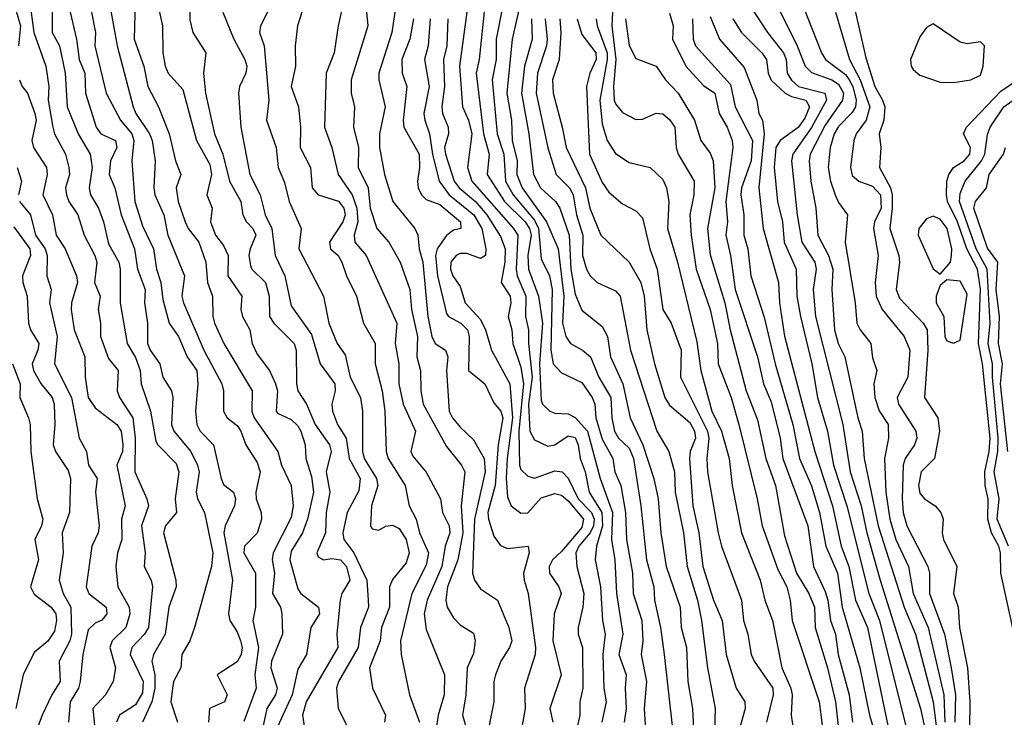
# Model space of a CAD drawing. Header units: metres. Extents: x -51132 to -49532, y -231222 to -229437.
# Tile 335 of 656: x -50965 to -50892, y -229683 to -229631. Entities that reach past the tile are written whole.
import ezdxf

# ---------------------------------------------------------------- set-up
doc = ezdxf.new("R2010")
doc.units = ezdxf.units.M
for name, color, linetype in [('CONTOUR_HALF', 8, 'Continuous'), ('CONTOUR_INDEX', 1, 'Continuous'), ('CONTOUR_INTER', 3, 'Continuous')]:
    doc.layers.add(name, color=color, linetype=linetype)

msp = doc.modelspace()

# ---------------------------------------------------------------- linework, layer by layer
at = {"layer": 'CONTOUR_HALF'}
for points, elevation in [([(-50964.275, -229627.259), (-50963.609, -229632.259), (-50962.719, -229634.759), (-50962.51, -229636.259), (-50962.548, -229637.259), (-50962.211, -229639.259), (-50962.093, -229639.759), (-50961.266, -229641.259), (-50961.029, -229642.259), (-50960.981, -229642.759), (-50961.263, -229643.759), (-50961.2, -229644.259), (-50961.016, -229644.759), (-50960.356, -229645.759), (-50959.889, -229647.259), (-50959.101, -229648.759), (-50958.962, -229649.259), (-50959.134, -229650.759), (-50958.709, -229651.759), (-50958.847, -229652.759), (-50958.683, -229653.759), (-50958.681, -229654.759), (-50958.08, -229656.386), (-50957.363, -229657.259), (-50957.439, -229658.759), (-50957.266, -229659.259), (-50956.291, -229660.759), (-50956.115, -229662.259), (-50956.136, -229664.759), (-50955.245, -229666.759), (-50955.134, -229667.259), (-50955.638, -229668.759), (-50955.378, -229670.759), (-50955.454, -229671.759), (-50954.926, -229672.759), (-50954.832, -229673.259), (-50955.132, -229676.259), (-50955.426, -229676.759), (-50956.373, -229677.759), (-50956.482, -229678.259), (-50955.513, -229680.259), (-50955.58, -229681.109), (-50956.08, -229682.001), (-50957.269, -229682.759), (-50957.484, -229683.259)], 26.5), ([(-50903.402, -229628.259), (-50902.08, -229634.142), (-50901.407, -229636.259), (-50900.831, -229637.259), (-50900.676, -229637.759), (-50900.726, -229638.759), (-50901.087, -229639.759), (-50900.965, -229640.759), (-50901.049, -229642.259), (-50900.242, -229643.759), (-50900.129, -229644.259), (-50900.112, -229645.259), (-50900.299, -229646.759), (-50899.628, -229648.759), (-50899.58, -229649.259), (-50899.819, -229651.259), (-50899.58, -229651.908), (-50897.838, -229653.759), (-50897.544, -229654.259), (-50897.479, -229655.759), (-50897.726, -229659.259), (-50896.753, -229660.759), (-50896.629, -229661.759), (-50896.996, -229663.759), (-50897.983, -229664.759), (-50898.182, -229665.759), (-50898.08, -229666.339), (-50897.735, -229666.759), (-50896.951, -229667.259), (-50896.521, -229667.759), (-50896.339, -229668.259), (-50896.419, -229669.259), (-50896.32, -229669.759), (-50895.333, -229671.759), (-50895.58, -229673.759), (-50895.228, -229674.759), (-50895.132, -229676.259), (-50894.559, -229679.259), (-50894.382, -229681.759), (-50894.412, -229683.759)], 8.5), ([(-50957.99, -229630.259), (-50957.447, -229633.259), (-50956.273, -229637.759), (-50956.063, -229638.259), (-50955.047, -229639.759), (-50954.864, -229640.259), (-50954.644, -229641.759), (-50954.741, -229643.759), (-50954.664, -229644.259), (-50953.994, -229645.759), (-50953.702, -229647.259), (-50952.465, -229650.259), (-50952.67, -229651.759), (-50952.549, -229652.259), (-50951.036, -229655.759), (-50949.695, -229658.259), (-50949.577, -229658.759), (-50949.58, -229660.263), (-50949.3, -229660.759), (-50948.58, -229661.319), (-50948.301, -229661.759), (-50947.934, -229662.759), (-50947.08, -229664.055), (-50946.861, -229664.759), (-50947.181, -229666.259), (-50947.162, -229666.759), (-50946.786, -229667.759), (-50946.767, -229668.259), (-50947.08, -229669.286), (-50948.021, -229670.259), (-50948.087, -229670.759), (-50947.205, -229672.259), (-50947.211, -229674.759), (-50947.415, -229675.759), (-50946.998, -229677.759), (-50947.275, -229679.759), (-50947.175, -229680.759), (-50948.08, -229683.228)], 24.5), ([(-50954.54, -229629.759), (-50954.097, -229631.759), (-50954.073, -229633.759), (-50953.894, -229634.759), (-50953.68, -229635.259), (-50952.58, -229636.491), (-50951.59, -229640.259), (-50950.58, -229642.024), (-50950.477, -229642.759), (-50950.811, -229644.259), (-50950.413, -229645.259), (-50950.534, -229646.259), (-50950.177, -229647.259), (-50949.58, -229648.019), (-50949.244, -229648.759), (-50949.264, -229650.259), (-50948.217, -229651.759), (-50948.307, -229652.759), (-50948.183, -229653.259), (-50947.626, -229654.259), (-50947.461, -229655.259), (-50947.08, -229656.063), (-50946.175, -229657.259), (-50945.737, -229658.259), (-50945.582, -229658.759), (-50945.675, -229660.259), (-50945.58, -229660.417), (-50944.58, -229660.895), (-50944.08, -229661.364), (-50943.858, -229661.759), (-50943.547, -229662.759), (-50943.488, -229663.759), (-50943.08, -229665.11), (-50942.928, -229666.259), (-50943.374, -229668.259), (-50943.745, -229669.259), (-50944.58, -229670.626), (-50944.673, -229671.259), (-50944.08, -229673.398), (-50943.87, -229673.759), (-50942.564, -229674.759), (-50942.492, -229675.259), (-50943.113, -229676.259), (-50943.431, -229678.259), (-50944.08, -229679.36), (-50944.491, -229681.259), (-50945.58, -229683.624)], 23.5), ([(-50939.111, -229629.759), (-50938.901, -229631.759), (-50940.14, -229635.759), (-50940.139, -229636.759), (-50939.88, -229637.759), (-50939.964, -229639.259), (-50939.604, -229640.759), (-50939.629, -229642.259), (-50938.873, -229643.759), (-50938.742, -229645.259), (-50938.245, -229646.759), (-50937.358, -229647.759), (-50936.504, -229649.259), (-50935.795, -229651.259), (-50935.673, -229652.759), (-50935.228, -229654.759), (-50935.278, -229656.259), (-50935.009, -229657.259), (-50934.985, -229658.759), (-50934.813, -229659.759), (-50933.08, -229662.875), (-50931.981, -229664.259), (-50931.72, -229664.759), (-50932.008, -229667.259), (-50931.867, -229669.259), (-50932.241, -229671.259), (-50933.022, -229673.259), (-50933.134, -229674.259), (-50933.036, -229674.759), (-50932.58, -229675.548), (-50932.08, -229676.079), (-50931.08, -229676.686), (-50930.964, -229677.259), (-50931.08, -229678.194), (-50931.553, -229679.259), (-50931.66, -229681.259), (-50931.909, -229682.759), (-50931.614, -229683.759)], 20.5), ([(-50930.254, -229630.259), (-50930.677, -229634.259), (-50930.896, -229635.259), (-50930.342, -229639.759), (-50929.922, -229641.259), (-50930.074, -229642.759), (-50928.789, -229644.759), (-50927.278, -229646.259), (-50926.937, -229646.759), (-50926.831, -229647.259), (-50927.076, -229648.759), (-50927.03, -229649.759), (-50926.291, -229651.759), (-50925.978, -229653.759), (-50926.198, -229656.759), (-50926.08, -229659.485), (-50925.979, -229659.759), (-50925.444, -229660.259), (-50925.08, -229660.421), (-50924.08, -229660.461), (-50923.58, -229660.731), (-50922.657, -229661.759), (-50921.731, -229665.259), (-50920.819, -229667.759), (-50920.884, -229669.759), (-50920.623, -229671.259), (-50920.515, -229673.759), (-50920.04, -229676.759), (-50920.334, -229678.259), (-50919.786, -229679.759), (-50919.869, -229680.759), (-50919.785, -229682.259), (-50919.955, -229683.259)], 17.5), ([(-50927.672, -229630.259), (-50928.226, -229632.759), (-50928.617, -229636.759), (-50928.288, -229638.759), (-50928.221, -229640.259), (-50927.864, -229641.759), (-50927.891, -229642.759), (-50927.483, -229643.759), (-50925.695, -229646.259), (-50924.833, -229648.259), (-50924.414, -229651.759), (-50924.504, -229653.759), (-50924.267, -229654.759), (-50923.912, -229655.259), (-50923.027, -229655.759), (-50922.442, -229656.259), (-50921.815, -229657.759), (-50920.924, -229659.259), (-50920.853, -229660.759), (-50920.653, -229661.759), (-50920.36, -229662.259), (-50919.58, -229663.009), (-50919.266, -229663.759), (-50918.704, -229667.259), (-50918.302, -229671.259), (-50917.75, -229673.259), (-50917.699, -229674.259), (-50917.25, -229676.259), (-50916.975, -229678.259), (-50916.375, -229683.759)], 16.5), ([(-50920.79, -229630.259), (-50920.851, -229631.759), (-50920.567, -229634.259), (-50920.745, -229636.259), (-50920.673, -229637.259), (-50920.58, -229637.551), (-50920.08, -229638.175), (-50919.08, -229638.697), (-50918.58, -229638.685), (-50917.58, -229638.238), (-50917.08, -229638.269), (-50916.58, -229638.71), (-50916.185, -229639.259), (-50916.091, -229640.759), (-50915.944, -229641.259), (-50914.775, -229643.259), (-50914.796, -229644.259), (-50915.077, -229645.759), (-50914.998, -229647.259), (-50914.607, -229649.759), (-50913.593, -229652.759), (-50913.04, -229655.259), (-50912.993, -229656.759), (-50912.033, -229659.259), (-50911.458, -229661.259), (-50910.096, -229666.759), (-50909.736, -229668.759), (-50908.58, -229671.984), (-50907.916, -229673.259), (-50907.676, -229674.259), (-50907.52, -229675.759), (-50905.518, -229681.759), (-50905.19, -229684.259)], 13.5), ([(-50910.656, -229630.259), (-50909.338, -229632.259), (-50908.163, -229633.759), (-50907.968, -229634.259), (-50907.897, -229635.259), (-50907.58, -229635.799), (-50907.06, -229636.259), (-50905.105, -229636.759), (-50904.986, -229637.259), (-50906.08, -229639.293), (-50907.47, -229641.259), (-50907.572, -229641.759), (-50907.158, -229645.759), (-50906.814, -229647.759), (-50905.832, -229649.259), (-50905.748, -229649.759), (-50905.976, -229651.259), (-50905.782, -229653.259), (-50903.774, -229661.259), (-50903.238, -229664.759), (-50902.425, -229667.259), (-50902.001, -229669.259), (-50900.998, -229672.759), (-50898.019, -229682.259), (-50897.58, -229684.318)], 10.5), ([(-50906.734, -229630.259), (-50905.351, -229633.759), (-50905.065, -229634.259), (-50903.58, -229635.372), (-50903.29, -229635.759), (-50903.031, -229636.259), (-50902.779, -229637.259), (-50902.838, -229637.759), (-50903.08, -229638.192), (-50904.08, -229639.208), (-50904.419, -229639.759), (-50904.701, -229640.759), (-50904.854, -229642.259), (-50904.682, -229643.259), (-50904.334, -229644.259), (-50904.08, -229644.843), (-50903.432, -229645.759), (-50903.593, -229647.759), (-50902.852, -229652.259), (-50902.742, -229653.759), (-50902.498, -229654.259), (-50901.707, -229655.259), (-50901.58, -229656.328), (-50901.259, -229657.259), (-50901.479, -229658.259), (-50901.414, -229659.259), (-50901.08, -229660.253), (-50900.41, -229661.259), (-50900.395, -229662.259), (-50900.679, -229663.759), (-50900.602, -229666.259), (-50900.297, -229668.259), (-50899.842, -229669.759), (-50898.917, -229671.759), (-50898.58, -229673.765), (-50897.455, -229676.259), (-50896.303, -229681.259), (-50896.214, -229683.259)], 9.5), ([(-50960.918, -229630.759), (-50960.456, -229632.759), (-50960.264, -229634.259), (-50959.836, -229635.259), (-50959.79, -229636.759), (-50959.005, -229639.259), (-50958.645, -229639.759), (-50957.575, -229640.259), (-50957.477, -229640.759), (-50957.937, -229641.759), (-50958.035, -229642.759), (-50957.611, -229643.759), (-50957.157, -229645.759), (-50956.161, -229648.259), (-50955.95, -229649.759), (-50955.374, -229651.259), (-50955.42, -229652.259), (-50955.207, -229653.759), (-50955.197, -229655.259), (-50955.007, -229655.759), (-50954.296, -229656.759), (-50954.058, -229657.759), (-50953.435, -229658.759), (-50953.335, -229659.259), (-50953.438, -229661.259), (-50953.261, -229661.759), (-50951.99, -229663.259), (-50951.499, -229664.259), (-50951.389, -229664.759), (-50951.613, -229666.259), (-50951.507, -229666.759), (-50950.983, -229667.759), (-50950.368, -229670.759), (-50950.478, -229671.759), (-50951.727, -229676.259), (-50952.081, -229677.259), (-50952.67, -229678.259), (-50952.74, -229679.259), (-50953.279, -229680.259), (-50953.363, -229680.759), (-50953.466, -229681.759), (-50952.989, -229683.259)], 25.5), ([(-50949.623, -229630.759), (-50948.828, -229632.759), (-50947.996, -229634.259), (-50947.867, -229634.759), (-50947.928, -229635.259), (-50948.387, -229636.259), (-50948.479, -229636.759), (-50948.309, -229639.259), (-50947.642, -229642.759), (-50946.861, -229644.259), (-50946.488, -229645.759), (-50946.014, -229646.759), (-50945.756, -229648.759), (-50945.055, -229650.259), (-50944.58, -229652.479), (-50943.08, -229654.598), (-50942.436, -229656.759), (-50941.354, -229658.259), (-50941.314, -229658.759), (-50941.574, -229659.759), (-50941.521, -229660.259), (-50941.149, -229661.259), (-50940.499, -229662.259), (-50940.278, -229663.759), (-50939.48, -229665.259), (-50939.58, -229666.174), (-50940.427, -229667.759), (-50940.748, -229669.259), (-50940.668, -229669.759), (-50939.948, -229670.759), (-50938.981, -229672.759), (-50938.871, -229674.259), (-50938.855, -229674.759), (-50939.444, -229676.259), (-50939.629, -229677.759), (-50941.081, -229680.259), (-50941.218, -229680.759), (-50941.101, -229682.259), (-50940.325, -229683.759)], 22.5), ([(-50943.784, -229630.759), (-50944.106, -229631.759), (-50944.287, -229633.259), (-50944.254, -229634.759), (-50944.577, -229636.259), (-50944.035, -229637.759), (-50943.877, -229639.259), (-50943.903, -229640.759), (-50943.158, -229642.259), (-50943.026, -229643.759), (-50942.58, -229644.271), (-50941.08, -229644.726), (-50940.669, -229645.259), (-50940.588, -229645.759), (-50940.751, -229646.259), (-50941.735, -229647.759), (-50941.659, -229648.259), (-50941.091, -229648.759), (-50940.824, -229649.259), (-50940.493, -229650.259), (-50939.751, -229651.759), (-50939.215, -229653.759), (-50938.359, -229655.259), (-50938.365, -229656.759), (-50937.856, -229658.759), (-50937.651, -229660.259), (-50937.553, -229663.259), (-50937.406, -229663.759), (-50936.154, -229665.759), (-50935.853, -229667.259), (-50935.33, -229668.259), (-50935.08, -229669.266), (-50934.427, -229670.759), (-50934.58, -229671.655), (-50935.65, -229673.759), (-50936.487, -229677.259), (-50936.433, -229678.259), (-50935.821, -229681.259), (-50935.095, -229683.259)], 21.5), ([(-50916.58, -229630.835), (-50916.31, -229631.759), (-50916.381, -229632.759), (-50915.395, -229634.759), (-50914.08, -229636.174), (-50913.236, -229636.759), (-50912.929, -229638.259), (-50912.323, -229639.259), (-50911.945, -229640.259), (-50911.914, -229640.759), (-50912.433, -229644.759), (-50912.304, -229646.259), (-50912.418, -229647.259), (-50912.08, -229648.759), (-50911.744, -229651.259), (-50910.08, -229656.259), (-50909.648, -229658.259), (-50909.08, -229659.589), (-50908.405, -229662.259), (-50908.213, -229663.759), (-50906.351, -229668.759), (-50905.952, -229671.759), (-50905.08, -229673.597), (-50904.887, -229674.259), (-50904.682, -229675.759), (-50904.309, -229676.759), (-50904.116, -229678.259), (-50903.307, -229681.259), (-50903.065, -229683.259)], 12.5), ([(-50913.58, -229631.09), (-50912.886, -229632.759), (-50911.08, -229634.856), (-50910.129, -229637.259), (-50909.994, -229638.259), (-50909.704, -229638.759), (-50909.598, -229639.759), (-50909.984, -229643.759), (-50909.665, -229646.759), (-50908.521, -229650.759), (-50908.452, -229652.259), (-50908.08, -229654.725), (-50905.849, -229663.259), (-50904.546, -229667.259), (-50903.906, -229670.259), (-50903.317, -229671.759), (-50902.831, -229674.259), (-50901.95, -229676.259), (-50899.884, -229686.259)], 11.5), ([(-50935.532, -229631.259), (-50935.796, -229632.759), (-50936.383, -229634.259), (-50936.358, -229635.259), (-50936.01, -229636.259), (-50936.3, -229638.759), (-50936.234, -229639.259), (-50935.117, -229641.259), (-50935.072, -229642.259), (-50935.228, -229643.259), (-50935.184, -229643.759), (-50934.931, -229644.259), (-50934.58, -229644.617), (-50933.58, -229644.986), (-50932.053, -229646.259), (-50932.018, -229646.759), (-50932.58, -229646.895), (-50933.08, -229647.284), (-50933.783, -229648.259), (-50933.889, -229648.759), (-50933.751, -229650.259), (-50933.08, -229653.035), (-50932.928, -229653.259), (-50932.025, -229653.759), (-50931.538, -229654.259), (-50931.417, -229654.759), (-50931.467, -229657.259), (-50930.242, -229658.259), (-50929.58, -229659.642), (-50929.058, -229660.259), (-50928.913, -229660.759), (-50929.26, -229662.759), (-50929.484, -229665.759), (-50930.03, -229667.759), (-50929.986, -229668.259), (-50929.58, -229669.523), (-50929.08, -229670.206), (-50928.58, -229670.43), (-50927.057, -229670.259), (-50926.962, -229670.759), (-50927.384, -229672.259), (-50927.35, -229672.759), (-50927.056, -229673.759), (-50926.505, -229677.759), (-50926.517, -229678.259), (-50927.309, -229680.759), (-50927.259, -229682.259), (-50927.545, -229683.759)], 19.5), ([(-50932.994, -229631.259), (-50933.055, -229633.259), (-50933.297, -229634.259), (-50933.242, -229636.259), (-50933.426, -229637.759), (-50933.379, -229638.259), (-50932.966, -229639.259), (-50932.946, -229639.759), (-50933.231, -229640.759), (-50933.164, -229641.259), (-50932.523, -229643.259), (-50932.143, -229643.759), (-50930.945, -229644.759), (-50930.106, -229645.759), (-50929.08, -229647.348), (-50928.736, -229648.259), (-50928.775, -229649.259), (-50929.04, -229650.759), (-50928.376, -229651.759), (-50928.337, -229652.259), (-50928.514, -229653.259), (-50928.258, -229654.259), (-50928.169, -229655.259), (-50927.58, -229657.012), (-50927.39, -229658.259), (-50927.728, -229661.759), (-50927.679, -229664.259), (-50927.58, -229664.573), (-50927.08, -229665.088), (-50926.58, -229665.234), (-50925.08, -229664.684), (-50924.541, -229664.759), (-50924.08, -229665.215), (-50923.335, -229666.759), (-50922.35, -229667.759), (-50922.172, -229668.259), (-50922.214, -229668.759), (-50922.465, -229669.259), (-50923.302, -229670.259), (-50923.532, -229670.759), (-50923.452, -229671.759), (-50922.94, -229673.759), (-50923.002, -229674.759), (-50923.349, -229676.259), (-50923.343, -229676.759), (-50923.015, -229677.759), (-50923.005, -229680.759), (-50923.214, -229681.759), (-50923.226, -229682.759), (-50923.666, -229684.759)], 18.5), ([(-50925.789, -229631.259), (-50925.633, -229632.759), (-50925.682, -229633.259), (-50926.359, -229635.259), (-50926.457, -229636.759), (-50925.58, -229640.8), (-50924.976, -229642.759), (-50923.998, -229643.759), (-50923.721, -229644.259), (-50923.479, -229645.759), (-50923.01, -229647.259), (-50923.029, -229648.759), (-50922.736, -229649.759), (-50922.458, -229650.259), (-50921.941, -229650.759), (-50920.58, -229651.365), (-50920.232, -229651.759), (-50919.486, -229655.759), (-50917.531, -229661.759), (-50916.641, -229663.259), (-50916.234, -229664.759), (-50916.168, -229666.259), (-50915.556, -229669.259), (-50915.289, -229671.759), (-50914.52, -229674.259), (-50914.221, -229675.759), (-50913.783, -229679.259), (-50913.225, -229682.259), (-50913.356, -229687.259)], 15.5), ([(-50923.419, -229631.259), (-50923.08, -229632.405), (-50922.052, -229633.759), (-50922.015, -229634.259), (-50922.484, -229635.259), (-50922.735, -229636.259), (-50922.5, -229641.259), (-50921.58, -229643.36), (-50921.08, -229644.071), (-50920.08, -229644.923), (-50919.08, -229645.453), (-50918.58, -229645.967), (-50918.045, -229648.259), (-50917.515, -229649.759), (-50917.073, -229652.759), (-50916.474, -229653.759), (-50915.741, -229655.759), (-50915.768, -229657.759), (-50913.79, -229661.759), (-50913.69, -229662.259), (-50913.826, -229663.759), (-50913.774, -229664.759), (-50912.995, -229669.259), (-50912.737, -229670.259), (-50911.266, -229674.259), (-50911.13, -229675.759), (-50910.805, -229676.759), (-50910.552, -229678.259), (-50910.338, -229678.759), (-50908.95, -229680.759), (-50908.924, -229681.259), (-50909.409, -229683.259)], 14.5), ([(-50891.095, -229676.759), (-50892.076, -229672.259), (-50892.113, -229670.759), (-50892.242, -229670.259), (-50892.778, -229669.259), (-50893.037, -229668.259), (-50893.019, -229666.759), (-50893.254, -229665.759), (-50893.262, -229664.759), (-50892.935, -229663.259), (-50892.869, -229662.259), (-50893.438, -229656.759), (-50893.741, -229655.259), (-50893.58, -229651.254), (-50893.819, -229649.759), (-50894.611, -229648.259), (-50895.283, -229646.259), (-50896.035, -229644.759), (-50896.108, -229644.259), (-50896.084, -229643.259), (-50895.929, -229642.759), (-50895.58, -229642.258), (-50894.806, -229641.759), (-50894.371, -229641.259), (-50894.324, -229640.759), (-50894.839, -229639.759), (-50894.635, -229639.259), (-50892.08, -229636.608), (-50890.857, -229635.759)], 8.5), ([(-50891.556, -229663.259), (-50892.12, -229658.259), (-50891.951, -229656.759), (-50892.262, -229655.259), (-50892.175, -229653.259), (-50892.425, -229651.259), (-50892.306, -229649.259), (-50893.08, -229648.213), (-50894.073, -229645.259), (-50893.965, -229644.759), (-50893.146, -229643.759), (-50892.95, -229642.759), (-50891.889, -229641.259), (-50891.744, -229640.759)], 9.5), ([(-50964.853, -229642.259), (-50964.514, -229643.259), (-50964.745, -229644.259)], 27.5), ([(-50964.669, -229644.759), (-50963.853, -229645.759), (-50963.481, -229647.259), (-50962.781, -229648.259), (-50962.627, -229648.759), (-50962.653, -229650.259), (-50962.338, -229651.259), (-50962.441, -229652.259), (-50961.892, -229654.759), (-50962.09, -229656.759), (-50960.818, -229659.259), (-50960.254, -229662.259), (-50959.704, -229663.259), (-50959.568, -229664.259), (-50958.922, -229665.259), (-50959.048, -229666.259), (-50958.78, -229668.759), (-50958.841, -229669.259), (-50959.327, -229670.259), (-50959.735, -229673.259), (-50959.54, -229673.759), (-50958.269, -229674.759), (-50958.213, -229675.259), (-50958.58, -229675.716), (-50959.08, -229675.944), (-50959.58, -229676.438), (-50959.981, -229678.259), (-50960.18, -229680.259), (-50960.31, -229680.759), (-50960.912, -229681.759), (-50961.043, -229683.259)], 27.5), ([(-50965.182, -229656.759), (-50964.611, -229658.259), (-50964.649, -229659.259), (-50963.994, -229660.759), (-50963.89, -229661.259), (-50963.84, -229663.259), (-50963.358, -229666.759), (-50962.941, -229668.259), (-50963.05, -229668.759), (-50963.543, -229669.759), (-50963.267, -229671.259), (-50963.848, -229673.259), (-50963.58, -229673.81), (-50962.336, -229674.759), (-50961.993, -229675.259), (-50961.929, -229675.759), (-50962.08, -229676.53), (-50962.58, -229677.285), (-50963.58, -229678.128), (-50964.411, -229679.759), (-50964.93, -229682.259)], 28.5)]:
    msp.add_lwpolyline(points, dxfattribs=dict(at, elevation=elevation))
at = {"layer": 'CONTOUR_INDEX'}
for points, elevation in [([(-50936.824, -229630.259), (-50937.128, -229632.259), (-50938.096, -229635.259), (-50938.082, -229635.759), (-50937.62, -229637.759), (-50938.045, -229639.759), (-50938.034, -229640.759), (-50937.682, -229642.759), (-50937.058, -229644.759), (-50935.429, -229646.759), (-50935.203, -229647.259), (-50935.099, -229648.259), (-50934.825, -229649.259), (-50934.465, -229653.259), (-50934.18, -229654.759), (-50933.914, -229655.259), (-50933.159, -229655.759), (-50932.996, -229656.259), (-50933.078, -229657.259), (-50932.883, -229660.259), (-50932.649, -229660.759), (-50932.08, -229661.45), (-50931.08, -229662.39), (-50930.303, -229663.759), (-50930.219, -229664.759), (-50931.026, -229668.259), (-50931.152, -229672.259), (-50931.003, -229672.759), (-50930.58, -229673.414), (-50929.303, -229674.259), (-50928.464, -229676.259), (-50928.257, -229677.259), (-50928.417, -229677.759), (-50929.066, -229678.759), (-50929.458, -229679.759), (-50929.582, -229680.259), (-50929.594, -229681.759), (-50930.183, -229684.759)], 20), ([(-50908.625, -229630.259), (-50907.138, -229633.259), (-50906.558, -229634.759), (-50906.08, -229635.229), (-50904.58, -229635.77), (-50904.08, -229636.088), (-50903.722, -229636.759), (-50903.8, -229637.259), (-50905.08, -229639.115), (-50906.19, -229641.259), (-50906.269, -229641.759), (-50906.137, -229643.259), (-50905.763, -229645.259), (-50905.611, -229647.259), (-50904.822, -229648.759), (-50904.513, -229649.759), (-50904.578, -229651.259), (-50904.384, -229654.259), (-50904.116, -229655.259), (-50903.628, -229656.259), (-50902.664, -229660.759), (-50902.339, -229661.759), (-50902.188, -229663.759), (-50901.148, -229668.759), (-50899.232, -229674.759), (-50898.385, -229676.759), (-50897.087, -229681.759), (-50896.599, -229685.759)], 10), ([(-50959.345, -229630.759), (-50959.037, -229632.259), (-50959.098, -229633.259), (-50958.262, -229636.759), (-50957.209, -229638.759), (-50956.362, -229639.759), (-50956.205, -229640.259), (-50956.362, -229641.759), (-50956.14, -229644.759), (-50955.58, -229646.554), (-50954.769, -229648.259), (-50954.526, -229649.759), (-50954.216, -229650.759), (-50954.08, -229652.011), (-50953.605, -229653.759), (-50952.898, -229654.759), (-50952.274, -229656.259), (-50951.56, -229657.259), (-50951.469, -229658.259), (-50951.659, -229660.259), (-50951.565, -229661.259), (-50951.31, -229661.759), (-50950.326, -229662.759), (-50949.761, -229665.259), (-50949.58, -229665.688), (-50948.848, -229666.259), (-50948.699, -229666.759), (-50948.76, -229667.259), (-50949.459, -229668.759), (-50949.544, -229669.259), (-50948.915, -229672.759), (-50949.222, -229675.259), (-50949.104, -229675.759), (-50948.58, -229676.589), (-50948.331, -229677.259), (-50948.204, -229677.759), (-50948.266, -229678.259), (-50948.58, -229678.818), (-50950.042, -229679.759), (-50949.31, -229681.259), (-50949.506, -229681.759), (-50950.612, -229682.259), (-50950.696, -229683.259)], 25), ([(-50924.692, -229631.259), (-50924.62, -229632.259), (-50924.76, -229634.259), (-50925.252, -229635.759), (-50925.207, -229636.759), (-50924.52, -229639.259), (-50924.246, -229640.759), (-50922.816, -229643.759), (-50922.494, -229645.259), (-50921.66, -229647.259), (-50919.58, -229649.247), (-50918.718, -229650.759), (-50918.463, -229651.759), (-50918.271, -229654.259), (-50917.707, -229656.759), (-50916.932, -229659.259), (-50916.58, -229659.834), (-50915.08, -229661.113), (-50914.736, -229661.759), (-50914.667, -229662.259), (-50915.054, -229663.259), (-50915.109, -229663.759), (-50914.874, -229667.259), (-50914.42, -229669.259), (-50914.123, -229671.759), (-50913.328, -229674.259), (-50912.69, -229675.759), (-50912.404, -229678.259), (-50911.655, -229680.759), (-50911.023, -229681.759), (-50910.994, -229682.259), (-50911.41, -229683.759)], 15)]:
    msp.add_lwpolyline(points, dxfattribs=dict(at, elevation=elevation))
at = {"layer": 'CONTOUR_INTER'}
for points, elevation in [([(-50956.08, -229629.087), (-50956.178, -229632.759), (-50955.464, -229634.759), (-50955.175, -229636.259), (-50954.387, -229637.759), (-50953.59, -229639.759), (-50953.131, -229641.759), (-50952.739, -229642.759), (-50953.088, -229643.759), (-50952.925, -229644.759), (-50952.423, -229646.259), (-50952.193, -229646.759), (-50951.412, -229647.759), (-50950.88, -229649.259), (-50950.758, -229650.759), (-50950.391, -229651.759), (-50950.365, -229653.259), (-50950.243, -229653.759), (-50949.555, -229655.259), (-50947.468, -229658.759), (-50947.48, -229660.259), (-50947.316, -229660.759), (-50945.565, -229663.259), (-50945.285, -229664.259), (-50944.583, -229665.759), (-50944.418, -229667.259), (-50944.58, -229668.122), (-50945.904, -229670.759), (-50945.984, -229671.259), (-50945.809, -229672.259), (-50945.957, -229673.759), (-50945.376, -229674.759), (-50945.254, -229675.259), (-50945.222, -229676.759), (-50946.033, -229678.759), (-50946.079, -229679.259), (-50945.607, -229680.759), (-50945.735, -229681.259), (-50946.371, -229682.259), (-50946.698, -229683.759)], 24), ([(-50952.064, -229629.259), (-50952.081, -229631.318), (-50951.853, -229632.259), (-50950.894, -229633.759), (-50951.067, -229635.259), (-50950.906, -229636.759), (-50950.24, -229639.759), (-50949.63, -229641.259), (-50949.135, -229643.259), (-50948.31, -229644.759), (-50948.145, -229645.759), (-50947.886, -229646.259), (-50947.405, -229646.759), (-50947.189, -229647.259), (-50947.62, -229648.259), (-50947.703, -229648.759), (-50947.58, -229649.506), (-50947.475, -229649.759), (-50946.476, -229650.759), (-50946.215, -229651.759), (-50946.19, -229653.259), (-50945.861, -229653.759), (-50944.346, -229655.259), (-50944.196, -229655.759), (-50944.191, -229658.259), (-50944.077, -229658.759), (-50943.432, -229659.759), (-50942.802, -229661.259), (-50941.745, -229662.759), (-50941.618, -229663.259), (-50941.991, -229664.759), (-50941.72, -229666.259), (-50941.998, -229667.759), (-50942.045, -229669.259), (-50942.679, -229670.759), (-50942.58, -229671.043), (-50942.181, -229671.259), (-50941.58, -229671.156), (-50940.934, -229671.259), (-50940.483, -229671.759), (-50940.241, -229672.759), (-50940.824, -229673.759), (-50940.957, -229674.259), (-50941.188, -229676.759), (-50941.129, -229677.759), (-50943.471, -229681.759), (-50943.732, -229682.759), (-50943.58, -229683.717)], 23), ([(-50965.046, -229630.259), (-50964.607, -229631.759), (-50964.756, -229633.259)], 27), ([(-50962.252, -229629.759), (-50962.26, -229632.259), (-50961.722, -229633.259), (-50961.284, -229635.259), (-50961.148, -229637.759), (-50960.319, -229639.759), (-50959.441, -229641.259), (-50959.297, -229642.259), (-50959.52, -229643.759), (-50959.43, -229644.259), (-50958.822, -229645.259), (-50958.453, -229646.259), (-50958.08, -229647.901), (-50957.325, -229649.259), (-50957.22, -229649.759), (-50957.223, -229652.259), (-50956.709, -229655.259), (-50956.08, -229656.309), (-50955.739, -229657.259), (-50955.669, -229658.259), (-50954.981, -229660.259), (-50954.58, -229662.483), (-50954.446, -229662.759), (-50953.08, -229664.144), (-50952.894, -229664.759), (-50953.161, -229666.759), (-50953.046, -229667.759), (-50953.875, -229668.759), (-50954.017, -229669.259), (-50953.099, -229672.759), (-50953.091, -229673.259), (-50953.627, -229674.759), (-50953.902, -229676.759), (-50954.767, -229678.259), (-50954.89, -229678.759), (-50954.658, -229679.759), (-50954.655, -229680.759), (-50954.892, -229681.759), (-50955.566, -229683.259)], 26), ([(-50946.087, -229630.259), (-50946.836, -229631.759), (-50946.916, -229632.259), (-50946.574, -229633.259), (-50946.217, -229637.259), (-50946.402, -229638.759), (-50945.696, -229640.759), (-50945.544, -229642.259), (-50945.08, -229643.366), (-50944.726, -229644.759), (-50943.83, -229646.759), (-50944.007, -229648.259), (-50942.182, -229651.759), (-50941.796, -229653.759), (-50941.166, -229655.259), (-50940.58, -229656.096), (-50940.204, -229657.759), (-50939.447, -229659.259), (-50939.308, -229660.259), (-50939.3, -229663.259), (-50939.184, -229663.759), (-50938.271, -229665.259), (-50938.169, -229665.759), (-50938.64, -229667.259), (-50938.698, -229668.759), (-50938.58, -229668.984), (-50938.08, -229669.064), (-50937.58, -229668.763), (-50937.08, -229668.709), (-50936.58, -229668.938), (-50936.08, -229669.772), (-50935.855, -229670.759), (-50936.08, -229671.477), (-50937.08, -229672.714), (-50937.299, -229673.259), (-50937.312, -229674.759), (-50937.9, -229676.259), (-50938.001, -229677.259), (-50938.773, -229679.259), (-50938.564, -229680.759), (-50937.59, -229682.759), (-50937.665, -229683.259)], 22), ([(-50940.644, -229629.759), (-50941.106, -229631.759), (-50941.402, -229633.759), (-50941.991, -229635.259), (-50942.104, -229639.259), (-50941.58, -229640.774), (-50941.088, -229642.759), (-50940.057, -229644.259), (-50939.707, -229645.259), (-50939.645, -229646.259), (-50939.917, -229647.259), (-50939.877, -229647.759), (-50939.04, -229648.759), (-50936.772, -229653.759), (-50936.889, -229655.259), (-50936.615, -229656.759), (-50936.608, -229658.259), (-50936.284, -229659.759), (-50935.384, -229661.759), (-50935.721, -229663.259), (-50935.58, -229663.595), (-50934.58, -229664.785), (-50933.542, -229666.759), (-50933.383, -229667.759), (-50932.879, -229668.759), (-50932.832, -229669.259), (-50933.177, -229670.259), (-50933.43, -229671.759), (-50934.526, -229674.259), (-50934.743, -229675.259), (-50934.58, -229676.407), (-50933.237, -229679.759), (-50933.261, -229681.259), (-50933.698, -229682.759), (-50933.848, -229683.759)], 21), ([(-50928.917, -229630.259), (-50929.404, -229632.759), (-50929.419, -229634.259), (-50929.713, -229635.759), (-50929.341, -229639.759), (-50928.855, -229641.259), (-50928.733, -229643.259), (-50928.155, -229644.259), (-50926.58, -229646.141), (-50926.281, -229646.759), (-50926.08, -229649), (-50925.468, -229650.259), (-50925.277, -229651.259), (-50925.364, -229655.759), (-50925.197, -229656.759), (-50924.58, -229657.444), (-50923.08, -229658.155), (-50922.301, -229659.259), (-50922.11, -229659.759), (-50922.035, -229660.759), (-50921.58, -229662.33), (-50920.79, -229663.759), (-50920.64, -229664.759), (-50920.197, -229665.759), (-50919.836, -229667.759), (-50919.784, -229669.759), (-50919.328, -229672.259), (-50919.279, -229673.759), (-50918.633, -229675.759), (-50918.556, -229677.259), (-50918.677, -229678.259), (-50918.303, -229680.259), (-50918.472, -229682.259), (-50918.352, -229684.259)], 17), ([(-50931.575, -229630.759), (-50932.135, -229634.759), (-50931.91, -229637.759), (-50931.455, -229638.759), (-50931.224, -229639.759), (-50931.531, -229642.259), (-50931.223, -229643.259), (-50928.123, -229646.759), (-50927.803, -229647.259), (-50927.935, -229649.759), (-50927.865, -229650.259), (-50927.221, -229651.759), (-50927.244, -229653.259), (-50927.014, -229654.259), (-50927.019, -229655.259), (-50926.743, -229657.759), (-50927.01, -229659.759), (-50926.914, -229661.759), (-50926.58, -229662.391), (-50925.58, -229662.867), (-50925.08, -229662.771), (-50924.08, -229662.094), (-50923.58, -229662.228), (-50923.345, -229662.759), (-50923.195, -229663.759), (-50922.835, -229664.759), (-50922.525, -229666.259), (-50921.602, -229667.759), (-50921.551, -229668.759), (-50921.983, -229670.259), (-50922.092, -229671.259), (-50921.7, -229673.259), (-50921.547, -229675.759), (-50921.361, -229676.759), (-50921.531, -229678.259), (-50921.441, -229680.759), (-50921.271, -229681.759), (-50921.604, -229683.259)], 18), ([(-50904.317, -229630.759), (-50903.288, -229634.259), (-50902.5, -229635.759), (-50901.765, -229637.759), (-50902.042, -229638.759), (-50902.773, -229639.759), (-50902.957, -229640.259), (-50903.208, -229642.259), (-50903.08, -229642.849), (-50902.588, -229643.259), (-50901.58, -229643.618), (-50900.992, -229644.259), (-50900.941, -229645.259), (-50901.421, -229646.259), (-50901.512, -229646.759), (-50901.161, -229648.759), (-50901.37, -229650.759), (-50901.309, -229651.759), (-50900.856, -229652.759), (-50899.233, -229654.759), (-50898.822, -229655.759), (-50898.958, -229657.759), (-50899.752, -229659.259), (-50899.657, -229659.759), (-50898.373, -229661.759), (-50898.305, -229662.259), (-50898.48, -229662.759), (-50899.154, -229663.759), (-50899.314, -229664.259), (-50899.394, -229666.759), (-50899.312, -229667.759), (-50899.049, -229668.759), (-50897.48, -229671.759), (-50897.369, -229672.259), (-50897.37, -229673.759), (-50896.254, -229676.759), (-50895.753, -229679.259), (-50895.441, -229681.259), (-50895.48, -229683.259)], 9), ([(-50934.284, -229631.259), (-50934.447, -229633.259), (-50934.708, -229634.259), (-50934.374, -229636.259), (-50934.757, -229638.259), (-50934.689, -229638.759), (-50934.334, -229639.759), (-50934.126, -229641.259), (-50933.618, -229643.259), (-50932.88, -229644.259), (-50931.055, -229645.759), (-50930.482, -229646.759), (-50930.177, -229648.259), (-50930.211, -229648.759), (-50930.58, -229648.973), (-50931.58, -229648.598), (-50932.08, -229648.617), (-50932.365, -229648.759), (-50932.756, -229649.259), (-50932.793, -229649.759), (-50932.629, -229650.259), (-50932.08, -229651.04), (-50931.704, -229652.259), (-50930.58, -229653.502), (-50930.209, -229654.259), (-50929.761, -229655.759), (-50928.407, -229658.259), (-50928.197, -229660.759), (-50928.596, -229663.759), (-50928.666, -229665.259), (-50928.58, -229666.597), (-50928.299, -229667.259), (-50927.58, -229667.811), (-50927.08, -229667.784), (-50926.08, -229666.681), (-50925.08, -229666.362), (-50924.58, -229666.482), (-50924.08, -229666.91), (-50922.956, -229668.259), (-50923.08, -229668.884), (-50924.58, -229670.658), (-50925.255, -229671.259), (-50925.497, -229671.759), (-50925.463, -229672.259), (-50924.781, -229673.259), (-50924.607, -229673.759), (-50925.13, -229675.259), (-50925.232, -229677.259), (-50924.595, -229679.759), (-50925.438, -229682.259), (-50925.222, -229683.259)], 19), ([(-50926.796, -229631.259), (-50926.749, -229632.759), (-50927.319, -229634.759), (-50927.529, -229636.759), (-50926.984, -229639.759), (-50926.644, -229642.759), (-50926.133, -229643.759), (-50925.02, -229644.759), (-50924.704, -229645.259), (-50924.007, -229647.259), (-50923.902, -229649.759), (-50923.58, -229651.625), (-50923.08, -229652.79), (-50921.58, -229654.004), (-50921.181, -229654.759), (-50920.959, -229656.259), (-50920.032, -229658.259), (-50919.499, -229660.759), (-50918.571, -229662.759), (-50917.758, -229665.259), (-50917.418, -229666.759), (-50917.237, -229669.259), (-50916.834, -229671.759), (-50915.813, -229674.759), (-50915.722, -229676.259), (-50915.322, -229677.759), (-50915.229, -229680.259), (-50914.882, -229682.259), (-50914.819, -229683.759)], 16), ([(-50922.027, -229631.259), (-50921.951, -229631.759), (-50921.213, -229633.759), (-50921.194, -229634.259), (-50921.754, -229637.259), (-50921.58, -229639.015), (-50921.205, -229640.259), (-50920.58, -229641.213), (-50919.58, -229641.884), (-50918.014, -229642.259), (-50917.08, -229643.135), (-50916.807, -229643.759), (-50916.648, -229644.759), (-50916.735, -229646.759), (-50915.995, -229649.259), (-50914.58, -229655.144), (-50914.283, -229657.259), (-50913.471, -229660.259), (-50912.75, -229661.759), (-50912.186, -229663.759), (-50911.945, -229665.759), (-50911.269, -229669.259), (-50909.896, -229672.759), (-50909.543, -229674.259), (-50908.971, -229675.759), (-50908.275, -229679.259), (-50907.624, -229680.759), (-50907.524, -229681.259), (-50907.589, -229682.759), (-50907.144, -229685.759)], 14), ([(-50919.837, -229631.259), (-50919.58, -229633.225), (-50919.08, -229634.187), (-50917.58, -229634.745), (-50916.879, -229635.759), (-50915.941, -229636.759), (-50914.737, -229638.759), (-50914.264, -229640.259), (-50913.58, -229641.177), (-50913.364, -229641.759), (-50913.236, -229643.759), (-50913.774, -229646.759), (-50913.58, -229648.703), (-50912.507, -229652.259), (-50912.116, -229654.259), (-50910.915, -229658.759), (-50910.08, -229660.922), (-50909.465, -229663.759), (-50908.763, -229665.759), (-50908.08, -229669.501), (-50907.189, -229672.259), (-50906.288, -229673.759), (-50905.868, -229674.759), (-50905.82, -229676.259), (-50904.903, -229679.259), (-50904.319, -229681.759), (-50904.09, -229683.759)], 13), ([(-50914.893, -229631.259), (-50914.845, -229632.759), (-50914.664, -229633.259), (-50912.08, -229636.112), (-50911.724, -229637.759), (-50910.445, -229640.259), (-50910.55, -229641.759), (-50911.275, -229643.759), (-50911.319, -229644.259), (-50911.091, -229645.759), (-50911.085, -229647.259), (-50910.792, -229648.259), (-50910.588, -229650.259), (-50909.58, -229653.307), (-50908.765, -229656.759), (-50907.472, -229661.259), (-50906.976, -229663.759), (-50906.08, -229665.786), (-50905.497, -229667.759), (-50905.021, -229670.259), (-50904.167, -229672.259), (-50903.827, -229674.759), (-50902.517, -229679.259), (-50901.806, -229682.759), (-50901.215, -229684.759)], 12), ([(-50911.915, -229631.259), (-50911.27, -229632.259), (-50909.756, -229633.759), (-50909.407, -229634.259), (-50909.294, -229635.259), (-50909.08, -229635.8), (-50908.036, -229636.759), (-50907.58, -229636.999), (-50906.514, -229637.259), (-50906.246, -229637.759), (-50906.58, -229638.588), (-50907.08, -229639.289), (-50908.402, -229640.259), (-50908.735, -229640.759), (-50908.851, -229642.259), (-50908.591, -229644.759), (-50908.24, -229646.259), (-50908.117, -229647.759), (-50907.221, -229649.759), (-50907.164, -229651.759), (-50906.911, -229653.259), (-50906.056, -229656.759), (-50905.65, -229659.259), (-50904.914, -229661.759), (-50904.458, -229664.259), (-50903.479, -229667.259), (-50901.853, -229673.759), (-50901.055, -229675.759), (-50898.946, -229684.259)], 11), ([(-50897.08, -229631.625), (-50897.58, -229631.906), (-50898.08, -229632.581), (-50898.755, -229634.259), (-50898.727, -229634.759), (-50898.58, -229635.009), (-50898.08, -229635.428), (-50896.58, -229635.948), (-50895.58, -229635.953), (-50894.297, -229635.759), (-50893.58, -229635.423), (-50893.4, -229634.759), (-50893.289, -229633.259), (-50893.58, -229632.951), (-50894.58, -229633.11), (-50895.08, -229632.973), (-50897.08, -229631.625)], 8), ([(-50964.664, -229635.759), (-50964.475, -229636.259), (-50964.076, -229636.759), (-50963.531, -229638.259), (-50963.436, -229638.759), (-50963.751, -229640.259), (-50963.642, -229640.759), (-50962.677, -229642.259), (-50962.613, -229642.759), (-50962.956, -229644.259), (-50962.241, -229645.759), (-50961.949, -229647.259), (-50961.301, -229648.259), (-50960.447, -229650.259), (-50960.391, -229650.759), (-50960.835, -229652.259), (-50960.837, -229652.759), (-50960.633, -229654.259), (-50959.835, -229656.259), (-50959.807, -229657.759), (-50959.58, -229659.256), (-50959.08, -229660.034), (-50957.47, -229661.259), (-50957.147, -229661.759), (-50957.017, -229662.759), (-50957.056, -229663.259), (-50957.463, -229664.259), (-50956.864, -229667.259), (-50957.129, -229668.259), (-50957.089, -229669.759), (-50957.433, -229670.759), (-50957.548, -229671.759), (-50957.409, -229673.259), (-50956.558, -229674.759), (-50956.512, -229675.259), (-50956.812, -229676.259), (-50957.813, -229677.259), (-50957.991, -229677.759), (-50957.567, -229679.259), (-50957.741, -229680.259), (-50958.311, -229681.259), (-50959.236, -229682.259), (-50959.096, -229683.759)], 27), ([(-50891.512, -229670.259), (-50892.349, -229668.259), (-50892.2, -229666.759), (-50892.58, -229664.759), (-50892.302, -229663.259), (-50892.272, -229662.259), (-50892.706, -229657.759), (-50892.691, -229656.759), (-50893.01, -229655.259), (-50892.873, -229653.759), (-50893.098, -229649.759), (-50893.913, -229648.259), (-50895.144, -229644.759), (-50895.08, -229644.172), (-50894.714, -229643.259), (-50893.502, -229641.759), (-50893.275, -229641.259), (-50893.08, -229639.805), (-50892.861, -229639.259), (-50891.86, -229637.759), (-50890.425, -229636.759)], 9), ([(-50897.58, -229646.055), (-50898.147, -229646.759), (-50898.205, -229647.259), (-50897.08, -229649.743), (-50896.58, -229650.132), (-50895.812, -229649.259), (-50895.728, -229648.759), (-50895.72, -229648.259), (-50896.042, -229646.759), (-50896.58, -229646.058), (-50897.08, -229645.836), (-50897.58, -229646.055)], 8), ([(-50965.08, -229646.648), (-50963.903, -229648.259), (-50963.846, -229648.759), (-50964.443, -229650.259), (-50964.415, -229650.759), (-50964.1, -229651.759), (-50964.004, -229653.759), (-50963.857, -229654.259), (-50963.251, -229655.259), (-50963.322, -229655.759), (-50963.727, -229656.759), (-50963.625, -229657.259), (-50963.08, -229658.228), (-50962.263, -229659.259), (-50962.1, -229659.759), (-50962.048, -229661.259), (-50962.184, -229662.759), (-50962.016, -229663.259), (-50961.08, -229664.646), (-50960.901, -229665.259), (-50960.968, -229667.759), (-50961.52, -229669.259), (-50961.444, -229670.759), (-50961.728, -229672.759), (-50961.448, -229673.759), (-50960.882, -229674.759), (-50960.817, -229676.759), (-50960.935, -229677.259), (-50961.726, -229678.759), (-50961.668, -229680.259), (-50962.288, -229681.259), (-50962.993, -229682.759), (-50963.725, -229684.759)], 28), ([(-50896.08, -229650.566), (-50896.58, -229650.969), (-50896.866, -229651.759), (-50896.856, -229652.259), (-50896.303, -229653.259), (-50896.232, -229654.759), (-50896.08, -229655.063), (-50895.58, -229655.232), (-50895.08, -229655.024), (-50894.58, -229651.616), (-50895.08, -229650.665), (-50896.08, -229650.566)], 8)]:
    msp.add_lwpolyline(points, dxfattribs=dict(at, elevation=elevation))

doc.saveas('drawing.dxf')
